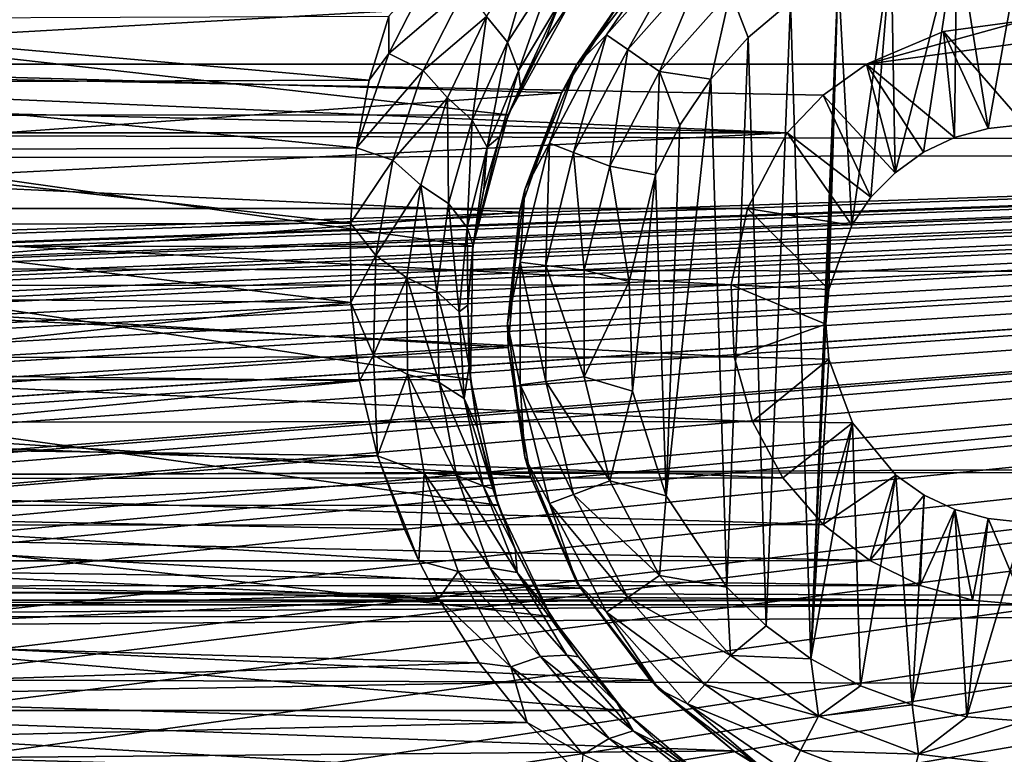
# Model space of a CAD drawing. Header units: metres. Extents: x -95 to 103, y -12 to 12.
# Tile 371 of 520: x -26.73 to -24.25, y 6.06 to 7.9. Entities that reach past the tile are written whole.
import ezdxf

# ---------------------------------------------------------------- set-up
doc = ezdxf.new("R2010")
doc.units = ezdxf.units.M
doc.layers.add('solid_P74500', color=7, linetype='CONTINUOUS')
doc.layers.add('solid_P74500_01', color=7, linetype='CONTINUOUS')

msp = doc.modelspace()

# ---------------------------------------------------------------- linework, layer by layer
at = {"layer": 'solid_P74500'}
for points in [[(-12.2, 5.05, 0.5), (-11.7, 9.776363, 0.5), (-88, 9.776363, 0.5)], [(-12.2, 5.05, 0.5), (-88, 9.776363, 0.5), (-88, 5.05, 0.5)], [(92.5, 7.752533, 9.805175), (92.5, 8.487373, 9.175829), (-94.018356, 8.209083, 9.426609)], [(92.5, 7.752533, 9.805175), (-94.018356, 8.209083, 9.426609), (-94.018356, 7.447287, 10.039319)], [(-24.370331, 8.125382, -11.8), (-24.525322, 7.519121, -11.8), (-24.535685, 8.081974, -11.8)], [(-24.370331, 8.125382, -11.8), (-24.453802, 7.570744, -11.8), (-24.525322, 7.519121, -11.8)], [(-24.370331, 8.125382, -11.8), (-24.376312, 7.607516, -11.8), (-24.453802, 7.570744, -11.8)], [(-24.370331, 8.125382, -11.8), (-24.291828, 7.630482, -11.8), (-24.376312, 7.607516, -11.8)], [(-24.200001, 8.14, -11.8), (-24.291828, 7.630482, -11.8), (-24.370331, 8.125382, -11.8)], [(-24.200001, 8.14, -11.8), (-24.200001, 7.64, -11.8), (-24.291828, 7.630482, -11.8)], [(-25.499355, 7.847605, -9.513963), (-25.552536, 7.911984, -9.562739), (-25.426729, 8.098949, -9.376516)], [(-25.383154, 8.028093, -9.327198), (-25.499355, 7.847605, -9.513963), (-25.426729, 8.098949, -9.376516)], [(-25.046976, 8.096038, -11.614588), (-25.25116, 7.865563, -11.614588), (-25.119238, 8.059238, -11.5)], [(-25.197634, 7.828617, -11.712049), (-25.25116, 7.865563, -11.614588), (-25.046976, 8.096038, -11.614588)], [(-25.003847, 8.047357, -11.712049), (-25.197634, 7.828617, -11.712049), (-25.046976, 8.096038, -11.614588)], [(-24.668499, 8.022584, -11.8), (-24.535685, 8.081974, -11.8), (-24.634665, 7.386765, -11.8)], [(-24.535685, 8.081974, -11.8), (-24.586445, 7.457164, -11.8), (-24.634665, 7.386765, -11.8)], [(-24.535685, 8.081974, -11.8), (-24.525322, 7.519121, -11.8), (-24.586445, 7.457164, -11.8)], [(-25.119238, 8.059238, -11.5), (-25.325832, 7.79, -11.5), (-25.209461, 7.959397, -5.887105)], [(-25.25116, 7.865563, -11.614588), (-25.325832, 7.79, -11.5), (-25.119238, 8.059238, -11.5)], [(-25.003847, 8.047357, -11.712049), (-25.117466, 7.773282, -11.777164), (-25.197634, 7.828617, -11.712049)], [(-25.003847, 8.047357, -11.712049), (-24.939253, 7.974443, -11.777164), (-25.117466, 7.773282, -11.777164)], [(-25.685518, 8.038312, -9.565678), (-25.798033, 7.81858, -9.751169), (-25.797937, 7.912471, -9.676921)], [(-25.605495, 7.985066, -9.567982), (-25.798033, 7.81858, -9.751169), (-25.685518, 8.038312, -9.565678)], [(-25.471601, 7.774943, -9.441819), (-25.499355, 7.847605, -9.513963), (-25.383154, 8.028093, -9.327198)], [(-25.365761, 7.953053, -9.254251), (-25.471601, 7.774943, -9.441819), (-25.383154, 8.028093, -9.327198)], [(-24.668499, 8.022584, -11.8), (-24.736984, 6.296785, -11.8), (-24.788027, 7.948541, -11.8)], [(-24.668499, 8.022584, -11.8), (-24.69928, 7.137952, -11.8), (-24.736984, 6.296785, -11.8)], [(-24.668499, 8.022584, -11.8), (-24.692488, 7.225389, -11.8), (-24.69928, 7.137952, -11.8)], [(-24.668499, 8.022584, -11.8), (-24.634665, 7.386765, -11.8), (-24.692488, 7.225389, -11.8)], [(-28.077757, 7.79618, -6.10177), (-28.228163, 8.003443, -5.827108), (-25.209461, 7.959397, -5.887105)], [(-25.605495, 7.985066, -9.567982), (-25.711811, 7.775812, -9.754739), (-25.798033, 7.81858, -9.751169)], [(-25.552536, 7.911984, -9.562739), (-25.711811, 7.775812, -9.754739), (-25.605495, 7.985066, -9.567982)], [(-24.98888, 7.75403, -11.8), (-25.117466, 7.773282, -11.777164), (-24.939253, 7.974443, -11.777164)], [(-24.894634, 7.859296, -11.8), (-24.98888, 7.75403, -11.8), (-24.939253, 7.974443, -11.777164)], [(-24.788027, 7.948541, -11.8), (-24.894634, 7.859296, -11.8), (-24.939253, 7.974443, -11.777164)], [(-28.077757, 7.79618, -6.10177), (-25.209461, 7.959397, -5.887105), (-25.363678, 7.719777, -6.197987)], [(-25.498018, 7.664145, -8.573849), (-25.338186, 7.955187, -8.304517), (-28.061371, 7.95457, -8.305107)], [(-25.498018, 7.664145, -8.573849), (-28.061371, 7.95457, -8.305107), (-27.901268, 7.66248, -8.575336)], [(-25.40472, 7.853196, -9.206404), (-25.338186, 7.955187, -8.304517), (-25.498018, 7.664145, -8.573849)], [(-25.365761, 7.953053, -9.254251), (-25.466867, 7.735857, -9.32723), (-25.471601, 7.774943, -9.441819)], [(-25.365761, 7.953053, -9.254251), (-25.40472, 7.853196, -9.206404), (-25.466867, 7.735857, -9.32723)], [(-25.40472, 7.853196, -9.206404), (-25.333858, 7.961197, -9.089928), (-25.338186, 7.955187, -8.304517)], [(-25.365761, 7.953053, -9.254251), (-25.333858, 7.961197, -9.089928), (-25.40472, 7.853196, -9.206404)], [(-25.325832, 7.79, -11.5), (-25.363678, 7.719777, -6.197987), (-25.209461, 7.959397, -5.887105)], [(-24.788027, 7.948541, -11.8), (-24.849243, 6.379436, -11.8), (-24.894634, 7.859296, -11.8)], [(-24.788027, 7.948541, -11.8), (-24.736984, 6.296785, -11.8), (-24.849243, 6.379436, -11.8)], [(-25.797937, 7.912471, -9.676921), (-25.846972, 7.75142, -9.806401), (-27.599241, 7.905591, -9.682542)], [(-25.846972, 7.75142, -9.806401), (-27.553913, 7.745763, -9.810869), (-27.599241, 7.905591, -9.682542)], [(-25.798033, 7.81858, -9.751169), (-25.846972, 7.75142, -9.806401), (-25.797937, 7.912471, -9.676921)], [(-25.552536, 7.911984, -9.562739), (-25.650341, 7.707485, -9.752763), (-25.711811, 7.775812, -9.754739)], [(-25.588385, 7.651467, -9.704024), (-25.650341, 7.707485, -9.752763), (-25.552536, 7.911984, -9.562739)], [(-25.499355, 7.847605, -9.513963), (-25.588385, 7.651467, -9.704024), (-25.552536, 7.911984, -9.562739)], [(-24.200001, 7.901906, -4.3), (-24.597059, 7.792304, -4.3), (-24.404331, 7.873975, -4.3)], [(-23.99567, 7.873975, -4.3), (-24.597059, 7.792304, -4.3), (-24.200001, 7.901906, -4.3)], [(-24.200001, 7.64, -11.8), (-24.200001, 7.901906, -4.3), (-24.404331, 7.873975, -4.3)], [(-23.99567, 7.873975, -4.3), (-23.802942, 7.792304, -4.3), (-24.597059, 7.792304, -4.3)], [(-24.376312, 7.607516, -11.8), (-24.404331, 7.873975, -4.3), (-24.597059, 7.792304, -4.3)], [(-24.291828, 7.630482, -11.8), (-24.200001, 7.64, -11.8), (-24.404331, 7.873975, -4.3)], [(-24.376312, 7.607516, -11.8), (-24.291828, 7.630482, -11.8), (-24.404331, 7.873975, -4.3)], [(-25.55039, 7.583538, -9.631939), (-25.588385, 7.651467, -9.704024), (-25.499355, 7.847605, -9.513963)], [(-25.471601, 7.774943, -9.441819), (-25.55039, 7.583538, -9.631939), (-25.499355, 7.847605, -9.513963)], [(-25.466867, 7.735857, -9.32723), (-25.40472, 7.853196, -9.206404), (-25.498018, 7.664145, -8.573849)], [(-25.25116, 7.865563, -11.614588), (-25.394253, 7.59292, -11.614588), (-25.325832, 7.79, -11.5)], [(-25.333441, 7.569858, -11.712049), (-25.394253, 7.59292, -11.614588), (-25.25116, 7.865563, -11.614588)], [(-25.197634, 7.828617, -11.712049), (-25.333441, 7.569858, -11.712049), (-25.25116, 7.865563, -11.614588)], [(-24.894634, 7.859296, -11.8), (-24.948107, 6.47681, -11.8), (-24.98888, 7.75403, -11.8)], [(-24.894634, 7.859296, -11.8), (-24.849243, 6.379436, -11.8), (-24.948107, 6.47681, -11.8)], [(-25.197634, 7.828617, -11.712049), (-25.242361, 7.535316, -11.777164), (-25.333441, 7.569858, -11.712049)], [(-25.197634, 7.828617, -11.712049), (-25.117466, 7.773282, -11.777164), (-25.242361, 7.535316, -11.777164)], [(-27.961212, 7.534212, -6.422531), (-28.077757, 7.79618, -6.10177), (-25.363678, 7.719777, -6.197987)], [(-25.798033, 7.81858, -9.751169), (-25.878759, 7.581891, -9.938055), (-25.846972, 7.75142, -9.806401)], [(-25.711811, 7.775812, -9.754739), (-25.878759, 7.581891, -9.938055), (-25.798033, 7.81858, -9.751169)], [(-85.675003, 7.792304, -1.8), (-14.325, 7.792304, -4.2), (-14.325, 7.792304, -1.8)], [(-18.802942, 7.792304, -4.2), (-14.325, 7.792304, -4.2), (-85.675003, 7.792304, -1.8)], [(-84.20311, 5.444916, -1.8), (-85.675003, 7.792304, -1.8), (-14.325, 7.792304, -1.8)], [(-19.597059, 7.792304, -4.2), (-18.802942, 7.792304, -4.2), (-85.675003, 7.792304, -1.8)], [(-23.802942, 7.792304, -4.2), (-19.597059, 7.792304, -4.2), (-85.675003, 7.792304, -1.8)], [(-24.597059, 7.792304, -4.2), (-23.802942, 7.792304, -4.2), (-85.675003, 7.792304, -1.8)], [(-28.802942, 7.792304, -4.2), (-24.597059, 7.792304, -4.2), (-85.675003, 7.792304, -1.8)], [(-83.957001, 5.406663, -1.8), (-84.20311, 5.444916, -1.8), (-14.325, 7.792304, -1.8)], [(-83.736336, 5.295372, -1.8), (-83.957001, 5.406663, -1.8), (-14.325, 7.792304, -1.8)], [(-83.736336, 5.295372, -1.8), (-14.325, 7.792304, -1.8), (-79.20311, 5.444916, -1.8)], [(-78.957001, 5.406663, -1.8), (-79.20311, 5.444916, -1.8), (-14.325, 7.792304, -1.8)], [(-78.736336, 5.295372, -1.8), (-78.957001, 5.406663, -1.8), (-14.325, 7.792304, -1.8)], [(-78.736336, 5.295372, -1.8), (-14.325, 7.792304, -1.8), (-74.20311, 5.444916, -1.8)], [(-73.957001, 5.406663, -1.8), (-74.20311, 5.444916, -1.8), (-14.325, 7.792304, -1.8)], [(-73.736336, 5.295372, -1.8), (-73.957001, 5.406663, -1.8), (-14.325, 7.792304, -1.8)], [(-73.736336, 5.295372, -1.8), (-14.325, 7.792304, -1.8), (-69.20311, 5.444916, -1.8)], [(-68.957001, 5.406663, -1.8), (-69.20311, 5.444916, -1.8), (-14.325, 7.792304, -1.8)], [(-68.736336, 5.295372, -1.8), (-68.957001, 5.406663, -1.8), (-14.325, 7.792304, -1.8)], [(-68.736336, 5.295372, -1.8), (-14.325, 7.792304, -1.8), (-64.20311, 5.444916, -1.8)], [(-63.957005, 5.406663, -1.8), (-64.20311, 5.444916, -1.8), (-14.325, 7.792304, -1.8)], [(-63.736332, 5.295372, -1.8), (-63.957005, 5.406663, -1.8), (-14.325, 7.792304, -1.8)], [(-63.736332, 5.295372, -1.8), (-14.325, 7.792304, -1.8), (-59.20311, 5.444916, -1.8)], [(-58.957005, 5.406663, -1.8), (-59.20311, 5.444916, -1.8), (-14.325, 7.792304, -1.8)], [(-58.736332, 5.295372, -1.8), (-58.957005, 5.406663, -1.8), (-14.325, 7.792304, -1.8)], [(-58.736332, 5.295372, -1.8), (-14.325, 7.792304, -1.8), (-54.20311, 5.444916, -1.8)], [(-53.957005, 5.406663, -1.8), (-54.20311, 5.444916, -1.8), (-14.325, 7.792304, -1.8)], [(-53.736332, 5.295372, -1.8), (-53.957005, 5.406663, -1.8), (-14.325, 7.792304, -1.8)], [(-53.736332, 5.295372, -1.8), (-14.325, 7.792304, -1.8), (-49.20311, 5.444916, -1.8)], [(-48.957005, 5.406663, -1.8), (-49.20311, 5.444916, -1.8), (-14.325, 7.792304, -1.8)], [(-48.736332, 5.295372, -1.8), (-48.957005, 5.406663, -1.8), (-14.325, 7.792304, -1.8)], [(-48.560226, 5.121016, -1.8), (-48.736332, 5.295372, -1.8), (-14.325, 7.792304, -1.8)], [(-48.560226, 5.121016, -1.8), (-14.325, 7.792304, -1.8), (-44.20311, 5.444916, -1.8)], [(-43.957005, 5.406663, -1.8), (-44.20311, 5.444916, -1.8), (-14.325, 7.792304, -1.8)], [(-43.736332, 5.295372, -1.8), (-43.957005, 5.406663, -1.8), (-14.325, 7.792304, -1.8)], [(-43.560226, 5.121016, -1.8), (-43.736332, 5.295372, -1.8), (-14.325, 7.792304, -1.8)], [(-43.560226, 5.121016, -1.8), (-14.325, 7.792304, -1.8), (-39.20311, 5.444916, -1.8)], [(-38.957005, 5.406663, -1.8), (-39.20311, 5.444916, -1.8), (-14.325, 7.792304, -1.8)], [(-38.736332, 5.295372, -1.8), (-38.957005, 5.406663, -1.8), (-14.325, 7.792304, -1.8)], [(-38.560226, 5.121016, -1.8), (-38.736332, 5.295372, -1.8), (-14.325, 7.792304, -1.8)], [(-38.560226, 5.121016, -1.8), (-14.325, 7.792304, -1.8), (-34.20311, 5.444916, -1.8)], [(-33.957005, 5.406663, -1.8), (-34.20311, 5.444916, -1.8), (-14.325, 7.792304, -1.8)], [(-33.736332, 5.295372, -1.8), (-33.957005, 5.406663, -1.8), (-14.325, 7.792304, -1.8)], [(-33.560226, 5.121016, -1.8), (-33.736332, 5.295372, -1.8), (-14.325, 7.792304, -1.8)], [(-33.445496, 4.899806, -1.8), (-33.560226, 5.121016, -1.8), (-14.325, 7.792304, -1.8)], [(-33.445496, 4.899806, -1.8), (-14.325, 7.792304, -1.8), (-29.203108, 5.444916, -1.8)], [(-28.957003, 5.406663, -1.8), (-29.203108, 5.444916, -1.8), (-14.325, 7.792304, -1.8)], [(-28.736332, 5.295372, -1.8), (-28.957003, 5.406663, -1.8), (-14.325, 7.792304, -1.8)], [(-28.693855, 7.714148, -4.2), (-24.796942, 7.619055, -4.2), (-28.802942, 7.792304, -4.2)], [(-24.706144, 7.714148, -4.2), (-28.802942, 7.792304, -4.2), (-24.796942, 7.619055, -4.2)], [(-24.706144, 7.714148, -4.2), (-24.597059, 7.792304, -4.2), (-28.802942, 7.792304, -4.2)], [(-28.560225, 5.121016, -1.8), (-28.736332, 5.295372, -1.8), (-14.325, 7.792304, -1.8)], [(-28.445498, 4.899806, -1.8), (-28.560225, 5.121016, -1.8), (-14.325, 7.792304, -1.8)], [(-28.405056, 4.65, -1.8), (-28.445498, 4.899806, -1.8), (-14.325, 7.792304, -1.8)], [(-28.405056, 4.65, -1.8), (-14.325, 7.792304, -1.8), (-24.449167, 5.404594, -1.8)], [(-25.711811, 7.775812, -9.754739), (-25.787632, 7.550226, -9.942742), (-25.878759, 7.581891, -9.938055)], [(-25.650341, 7.707485, -9.752763), (-25.787632, 7.550226, -9.942742), (-25.711811, 7.775812, -9.754739)], [(-25.471601, 7.774943, -9.441819), (-25.518711, 7.610109, -9.45398), (-25.55039, 7.583538, -9.631939)], [(-25.471601, 7.774943, -9.441819), (-25.466867, 7.735857, -9.32723), (-25.518711, 7.610109, -9.45398)], [(-25.325832, 7.79, -11.5), (-25.455704, 7.476465, -11.5), (-25.363678, 7.719777, -6.197987)], [(-25.394253, 7.59292, -11.614588), (-25.455704, 7.476465, -11.5), (-25.325832, 7.79, -11.5)], [(-25.127321, 7.51358, -11.8), (-25.242361, 7.535316, -11.777164), (-25.117466, 7.773282, -11.777164)], [(-25.066879, 7.638491, -11.8), (-25.127321, 7.51358, -11.8), (-25.117466, 7.773282, -11.777164)], [(-24.98888, 7.75403, -11.8), (-25.066879, 7.638491, -11.8), (-25.117466, 7.773282, -11.777164)], [(-24.525322, 7.519121, -11.8), (-24.597059, 7.792304, -4.2), (-24.706144, 7.714148, -4.2)], [(-24.597059, 7.792304, -4.2), (-23.802942, 7.792304, -4.3), (-23.802942, 7.792304, -4.2)], [(-24.597059, 7.792304, -4.2), (-24.597059, 7.792304, -4.3), (-23.802942, 7.792304, -4.3)], [(-24.453802, 7.570744, -11.8), (-24.597059, 7.792304, -4.3), (-24.597059, 7.792304, -4.2)], [(-24.453802, 7.570744, -11.8), (-24.376312, 7.607516, -11.8), (-24.597059, 7.792304, -4.3)], [(-24.525322, 7.519121, -11.8), (-24.453802, 7.570744, -11.8), (-24.597059, 7.792304, -4.2)], [(-24.203108, 5.444916, -1.8), (-24.449167, 5.404594, -1.8), (-14.325, 7.792304, -1.8)], [(92.5, 6.975814, 10.372194), (92.5, 7.752533, 9.805175), (-94.018356, 7.447287, 10.039319)], [(-25.846972, 7.75142, -9.806401), (-25.878759, 7.581891, -9.938055), (-27.553913, 7.745763, -9.810869)], [(-25.878759, 7.581891, -9.938055), (-27.520657, 7.575688, -9.942784), (-27.553913, 7.745763, -9.810869)], [(-24.98888, 7.75403, -11.8), (-24.948107, 6.47681, -11.8), (-25.101099, 6.706655, -11.8)], [(-24.98888, 7.75403, -11.8), (-25.101099, 6.706655, -11.8), (-25.066879, 7.638491, -11.8)], [(-25.518711, 7.610109, -9.45398), (-25.466867, 7.735857, -9.32723), (-25.498018, 7.664145, -8.573849)], [(-28.693855, 7.714148, -4.2), (-28.603058, 7.619055, -4.2), (-24.796942, 7.619055, -4.2)], [(-27.961212, 7.534212, -6.422531), (-25.363678, 7.719777, -6.197987), (-25.469355, 7.419488, -6.554479)], [(-25.650341, 7.707485, -9.752763), (-25.717836, 7.487616, -9.943472), (-25.787632, 7.550226, -9.942742)], [(-25.64831, 7.441767, -9.894325), (-25.717836, 7.487616, -9.943472), (-25.650341, 7.707485, -9.752763)], [(-25.588385, 7.651467, -9.704024), (-25.64831, 7.441767, -9.894325), (-25.650341, 7.707485, -9.752763)], [(-25.455704, 7.476465, -11.5), (-25.469355, 7.419488, -6.554479), (-25.363678, 7.719777, -6.197987)], [(-24.586445, 7.457164, -11.8), (-24.706144, 7.714148, -4.2), (-24.796942, 7.619055, -4.2)], [(-24.586445, 7.457164, -11.8), (-24.525322, 7.519121, -11.8), (-24.706144, 7.714148, -4.2)], [(-25.586351, 7.334234, -8.857709), (-25.498018, 7.664145, -8.573849), (-27.901268, 7.66248, -8.575336)], [(-25.586351, 7.334234, -8.857709), (-27.901268, 7.66248, -8.575336), (-27.813553, 7.333337, -8.858451)], [(-25.600718, 7.380895, -9.821639), (-25.64831, 7.441767, -9.894325), (-25.588385, 7.651467, -9.704024)], [(-25.55039, 7.583538, -9.631939), (-25.600718, 7.380895, -9.821639), (-25.588385, 7.651467, -9.704024)], [(-25.518711, 7.610109, -9.45398), (-25.498018, 7.664145, -8.573849), (-25.586351, 7.334234, -8.857709)], [(-25.066879, 7.638491, -11.8), (-25.101099, 6.706655, -11.8), (-25.127321, 7.51358, -11.8)], [(-24.796942, 7.619055, -4.2), (-28.603058, 7.619055, -4.2), (-28.503393, 7.428674, -4.528224)], [(-24.896559, 7.428859, -4.52792), (-24.796942, 7.619055, -4.2), (-28.503393, 7.428674, -4.528224)], [(-25.558952, 7.476523, -9.585154), (-25.518711, 7.610109, -9.45398), (-25.586351, 7.334234, -8.857709)], [(-25.55039, 7.583538, -9.631939), (-25.518711, 7.610109, -9.45398), (-25.558952, 7.476523, -9.585154)], [(-24.634665, 7.386765, -11.8), (-24.796942, 7.619055, -4.2), (-24.896559, 7.428859, -4.52792)], [(-24.634665, 7.386765, -11.8), (-24.586445, 7.457164, -11.8), (-24.796942, 7.619055, -4.2)], [(-25.878759, 7.581891, -9.938055), (-25.894384, 7.392529, -10.079708), (-27.520657, 7.575688, -9.942784)], [(-25.894384, 7.392529, -10.079708), (-27.501715, 7.387943, -10.08307), (-27.520657, 7.575688, -9.942784)], [(-25.787632, 7.550226, -9.942742), (-25.894384, 7.392529, -10.079708), (-25.878759, 7.581891, -9.938055)], [(-25.55039, 7.583538, -9.631939), (-25.586323, 7.335214, -9.716925), (-25.600718, 7.380895, -9.821639)], [(-25.55039, 7.583538, -9.631939), (-25.558952, 7.476523, -9.585154), (-25.586323, 7.335214, -9.716925)], [(-25.394253, 7.59292, -11.614588), (-25.467941, 7.293956, -11.614588), (-25.455704, 7.476465, -11.5)], [(-25.403378, 7.286117, -11.712049), (-25.467941, 7.293956, -11.614588), (-25.394253, 7.59292, -11.614588)], [(-25.333441, 7.569858, -11.712049), (-25.403378, 7.286117, -11.712049), (-25.394253, 7.59292, -11.614588)], [(-25.787632, 7.550226, -9.942742), (-25.830343, 7.310512, -10.129179), (-25.894384, 7.392529, -10.079708)], [(-25.717836, 7.487616, -9.943472), (-25.830343, 7.310512, -10.129179), (-25.787632, 7.550226, -9.942742)], [(-25.333441, 7.569858, -11.712049), (-25.306677, 7.274375, -11.777164), (-25.403378, 7.286117, -11.712049)], [(-25.333441, 7.569858, -11.712049), (-25.242361, 7.535316, -11.777164), (-25.306677, 7.274375, -11.777164)], [(-27.902903, 7.226828, -6.766441), (-27.961212, 7.534212, -6.422531), (-25.469355, 7.419488, -6.554479)], [(-25.194281, 7.245715, -11.8), (-25.306677, 7.274375, -11.777164), (-25.242361, 7.535316, -11.777164)], [(-25.127321, 7.51358, -11.8), (-25.194281, 7.245715, -11.8), (-25.242361, 7.535316, -11.777164)], [(-25.127321, 7.51358, -11.8), (-25.185358, 6.969674, -11.8), (-25.194281, 7.245715, -11.8)], [(-25.127321, 7.51358, -11.8), (-25.101099, 6.706655, -11.8), (-25.185358, 6.969674, -11.8)], [(-25.717836, 7.487616, -9.943472), (-25.752459, 7.254652, -10.131943), (-25.830343, 7.310512, -10.129179)], [(-25.676939, 7.220685, -10.081996), (-25.752459, 7.254652, -10.131943), (-25.717836, 7.487616, -9.943472)], [(-25.64831, 7.441767, -9.894325), (-25.676939, 7.220685, -10.081996), (-25.717836, 7.487616, -9.943472)], [(-25.586323, 7.335214, -9.716925), (-25.558952, 7.476523, -9.585154), (-25.586351, 7.334234, -8.857709)], [(-25.455704, 7.476465, -11.5), (-25.5, 7.14, -11.5), (-25.469355, 7.419488, -6.554479)], [(-25.467941, 7.293956, -11.614588), (-25.5, 7.14, -11.5), (-25.455704, 7.476465, -11.5)], [(92.5, 6.975814, 10.372194), (-94.018356, 7.447287, 10.039319), (-94.018356, 6.639937, 10.59062)], [(-24.937243, 7.236759, -4.829008), (-24.896559, 7.428859, -4.52792), (-28.503393, 7.428674, -4.528224)], [(-24.937243, 7.236759, -4.829008), (-28.503393, 7.428674, -4.528224), (-28.462597, 7.234941, -4.831732)], [(-25.620901, 7.169143, -10.008129), (-25.676939, 7.220685, -10.081996), (-25.64831, 7.441767, -9.894325)], [(-25.600718, 7.380895, -9.821639), (-25.620901, 7.169143, -10.008129), (-25.64831, 7.441767, -9.894325)], [(-24.692488, 7.225389, -11.8), (-24.896559, 7.428859, -4.52792), (-24.937243, 7.236759, -4.829008)], [(-24.692488, 7.225389, -11.8), (-24.634665, 7.386765, -11.8), (-24.896559, 7.428859, -4.52792)], [(-27.902903, 7.226828, -6.766441), (-25.469355, 7.419488, -6.554479), (-25.498339, 7.079858, -6.919943)], [(-25.5, 7.14, -11.5), (-25.498339, 7.079858, -6.919943), (-25.469355, 7.419488, -6.554479)], [(-25.893278, 7.193082, -10.222992), (-27.504425, 7.205236, -10.21443), (-27.501715, 7.387943, -10.08307)], [(-25.894384, 7.392529, -10.079708), (-25.893278, 7.193082, -10.222992), (-27.501715, 7.387943, -10.08307)], [(-25.830343, 7.310512, -10.129179), (-25.893278, 7.193082, -10.222992), (-25.894384, 7.392529, -10.079708)], [(-25.600718, 7.380895, -9.821639), (-25.599234, 7.186306, -9.850586), (-25.620901, 7.169143, -10.008129)], [(-25.600718, 7.380895, -9.821639), (-25.586323, 7.335214, -9.716925), (-25.599234, 7.186306, -9.850586)], [(-25.592741, 6.998838, -9.125035), (-25.586351, 7.334234, -8.857709), (-27.813553, 7.333337, -8.858451)], [(-25.592741, 6.998838, -9.125035), (-27.813553, 7.333337, -8.858451), (-27.807383, 6.99762, -9.125969)], [(-25.599234, 7.186306, -9.850586), (-25.586323, 7.335214, -9.716925), (-25.586351, 7.334234, -8.857709)], [(-25.599234, 7.186306, -9.850586), (-25.586351, 7.334234, -8.857709), (-25.592741, 6.998838, -9.125035)], [(-25.830343, 7.310512, -10.129179), (-25.836559, 7.059978, -10.31118), (-25.893278, 7.193082, -10.222992)], [(-25.752459, 7.254652, -10.131943), (-25.836559, 7.059978, -10.31118), (-25.830343, 7.310512, -10.129179)], [(-25.467941, 7.293956, -11.614588), (-25.467941, 6.986044, -11.614588), (-25.5, 7.14, -11.5)], [(-25.403378, 6.993884, -11.712049), (-25.467941, 6.986044, -11.614588), (-25.467941, 7.293956, -11.614588)], [(-25.403378, 7.286117, -11.712049), (-25.403378, 6.993884, -11.712049), (-25.467941, 7.293956, -11.614588)], [(-25.403378, 7.286117, -11.712049), (-25.306677, 7.274375, -11.777164), (-25.306677, 7.005625, -11.777164)], [(-25.403378, 7.286117, -11.712049), (-25.306677, 7.005625, -11.777164), (-25.403378, 6.993884, -11.712049)], [(-25.752459, 7.254652, -10.131943), (-25.750788, 7.012084, -10.315185), (-25.836559, 7.059978, -10.31118)], [(-25.671291, 6.991528, -10.264101), (-25.750788, 7.012084, -10.315185), (-25.752459, 7.254652, -10.131943)], [(-25.676939, 7.220685, -10.081996), (-25.671291, 6.991528, -10.264101), (-25.752459, 7.254652, -10.131943)], [(-25.194281, 7.245715, -11.8), (-25.306677, 7.005625, -11.777164), (-25.306677, 7.274375, -11.777164)], [(-24.929634, 7.055848, -5.089697), (-28.462597, 7.234941, -4.831732), (-28.470739, 7.053593, -5.092822)], [(-24.929634, 7.055848, -5.089697), (-24.937243, 7.236759, -4.829008), (-28.462597, 7.234941, -4.831732)], [(-27.920132, 6.912104, -7.087512), (-27.902903, 7.226828, -6.766441), (-25.498339, 7.079858, -6.919943)], [(-25.194281, 7.245715, -11.8), (-25.185358, 6.969674, -11.8), (-25.306677, 7.005625, -11.777164)], [(-24.69928, 7.137952, -11.8), (-24.937243, 7.236759, -4.829008), (-24.929634, 7.055848, -5.089697)], [(-24.69928, 7.137952, -11.8), (-24.692488, 7.225389, -11.8), (-24.937243, 7.236759, -4.829008)], [(-25.893278, 7.193082, -10.222992), (-27.527477, 7.01674, -10.344823), (-27.504425, 7.205236, -10.21443)], [(-25.608536, 6.951431, -10.188554), (-25.671291, 6.991528, -10.264101), (-25.676939, 7.220685, -10.081996)], [(-25.620901, 7.169143, -10.008129), (-25.608536, 6.951431, -10.188554), (-25.676939, 7.220685, -10.081996)], [(-25.893278, 7.193082, -10.222992), (-25.871647, 6.995722, -10.359048), (-27.527477, 7.01674, -10.344823)], [(-25.836559, 7.059978, -10.31118), (-25.871647, 6.995722, -10.359048), (-25.893278, 7.193082, -10.222992)], [(-25.620901, 7.169143, -10.008129), (-25.599234, 7.186306, -9.850586), (-25.595856, 7.032367, -9.985543)], [(-25.595856, 7.032367, -9.985543), (-25.599234, 7.186306, -9.850586), (-25.592741, 6.998838, -9.125035)], [(-25.620901, 7.169143, -10.008129), (-25.595856, 7.032367, -9.985543), (-25.608536, 6.951431, -10.188554)], [(-25.5, 7.14, -11.5), (-25.455704, 6.803535, -11.5), (-25.498339, 7.079858, -6.919943)], [(-25.467941, 6.986044, -11.614588), (-25.455704, 6.803535, -11.5), (-25.5, 7.14, -11.5)], [(-24.691769, 7.050595, -11.8), (-24.69928, 7.137952, -11.8), (-24.929634, 7.055848, -5.089697)], [(-24.736984, 6.296785, -11.8), (-24.69928, 7.137952, -11.8), (-24.691769, 7.050595, -11.8)], [(-27.920132, 6.912104, -7.087512), (-25.498339, 7.079858, -6.919943), (-25.441576, 6.754933, -7.237463)], [(-25.455704, 6.803535, -11.5), (-25.441576, 6.754933, -7.237463), (-25.498339, 7.079858, -6.919943)], [(-24.883789, 6.893729, -5.307212), (-28.470739, 7.053593, -5.092822), (-28.51729, 6.891102, -5.310623)], [(-24.883789, 6.893729, -5.307212), (-24.929634, 7.055848, -5.089697), (-28.470739, 7.053593, -5.092822)], [(-25.836559, 7.059978, -10.31118), (-25.82617, 6.807505, -10.483696), (-25.871647, 6.995722, -10.359048)], [(-25.750788, 7.012084, -10.315185), (-25.82617, 6.807505, -10.483696), (-25.836559, 7.059978, -10.31118)], [(-24.691769, 7.050595, -11.8), (-24.929634, 7.055848, -5.089697), (-24.883789, 6.893729, -5.307212)], [(-25.608536, 6.951431, -10.188554), (-25.595856, 7.032367, -9.985543), (-25.575178, 6.877535, -10.115139)], [(-25.575178, 6.877535, -10.115139), (-25.595856, 7.032367, -9.985543), (-25.592741, 6.998838, -9.125035)], [(-24.632658, 6.88986, -11.8), (-24.691769, 7.050595, -11.8), (-24.883789, 6.893729, -5.307212)], [(-24.736984, 6.296785, -11.8), (-24.691769, 7.050595, -11.8), (-24.632658, 6.88986, -11.8)], [(-25.871647, 6.995722, -10.359048), (-27.568153, 6.830747, -10.468567), (-27.527477, 7.01674, -10.344823)], [(-25.750788, 7.012084, -10.315185), (-25.708988, 6.764045, -10.49017), (-25.82617, 6.807505, -10.483696)], [(-25.627998, 6.758184, -10.437667), (-25.708988, 6.764045, -10.49017), (-25.750788, 7.012084, -10.315185)], [(-25.671291, 6.991528, -10.264101), (-25.627998, 6.758184, -10.437667), (-25.750788, 7.012084, -10.315185)], [(-25.403378, 6.993884, -11.712049), (-25.306677, 7.005625, -11.777164), (-25.242361, 6.744685, -11.777164)], [(-25.185358, 6.969674, -11.8), (-25.242361, 6.744685, -11.777164), (-25.306677, 7.005625, -11.777164)], [(-25.523228, 6.683096, -9.358751), (-27.807383, 6.99762, -9.125969), (-27.877127, 6.682053, -9.359496)], [(-25.523228, 6.683096, -9.358751), (-25.592741, 6.998838, -9.125035), (-27.807383, 6.99762, -9.125969)], [(-25.871647, 6.995722, -10.359048), (-25.82617, 6.807505, -10.483696), (-27.568153, 6.830747, -10.468567)], [(-25.560865, 6.731433, -10.36002), (-25.627998, 6.758184, -10.437667), (-25.671291, 6.991528, -10.264101)], [(-25.608536, 6.951431, -10.188554), (-25.560865, 6.731433, -10.36002), (-25.671291, 6.991528, -10.264101)], [(-25.575178, 6.877535, -10.115139), (-25.592741, 6.998838, -9.125035), (-25.523228, 6.683096, -9.358751)], [(-25.403378, 6.993884, -11.712049), (-25.333441, 6.710143, -11.712049), (-25.467941, 6.986044, -11.614588)], [(-25.467941, 6.986044, -11.614588), (-25.394253, 6.687079, -11.614588), (-25.455704, 6.803535, -11.5)], [(-25.333441, 6.710143, -11.712049), (-25.394253, 6.687079, -11.614588), (-25.467941, 6.986044, -11.614588)], [(-25.403378, 6.993884, -11.712049), (-25.242361, 6.744685, -11.777164), (-25.333441, 6.710143, -11.712049)], [(92.5, 6.152128, 10.880493), (92.5, 6.975814, 10.372194), (-94.018356, 6.639937, 10.59062)], [(-25.185358, 6.969674, -11.8), (-25.101099, 6.706655, -11.8), (-25.242361, 6.744685, -11.777164)], [(-25.608536, 6.951431, -10.188554), (-25.575178, 6.877535, -10.115139), (-25.536762, 6.723989, -10.236818)], [(-25.608536, 6.951431, -10.188554), (-25.536762, 6.723989, -10.236818), (-25.560865, 6.731433, -10.36002)], [(-28.004633, 6.629024, -7.352973), (-27.920132, 6.912104, -7.087512), (-25.441576, 6.754933, -7.237463)], [(-24.807301, 6.752329, -5.485987), (-28.51729, 6.891102, -5.310623), (-28.594622, 6.74956, -5.489393)], [(-24.807301, 6.752329, -5.485987), (-24.883789, 6.893729, -5.307212), (-28.51729, 6.891102, -5.310623)], [(-24.632658, 6.88986, -11.8), (-24.883789, 6.893729, -5.307212), (-24.807301, 6.752329, -5.485987)], [(-24.632658, 6.88986, -11.8), (-24.807301, 6.752329, -5.485987), (-24.706539, 6.634699, -5.627678)], [(-24.736984, 6.296785, -11.8), (-24.632658, 6.88986, -11.8), (-24.612871, 6.229263, -11.8)], [(-24.523325, 6.759008, -11.8), (-24.632658, 6.88986, -11.8), (-24.706539, 6.634699, -5.627678)], [(-24.612871, 6.229263, -11.8), (-24.632658, 6.88986, -11.8), (-24.523325, 6.759008, -11.8)], [(-25.536762, 6.723989, -10.236818), (-25.575178, 6.877535, -10.115139), (-25.523228, 6.683096, -9.358751)], [(-25.82617, 6.807505, -10.483696), (-27.62426, 6.65851, -10.578953), (-27.568153, 6.830747, -10.468567)], [(-25.82617, 6.807505, -10.483696), (-25.758585, 6.622798, -10.601346), (-27.62426, 6.65851, -10.578953)], [(-25.82617, 6.807505, -10.483696), (-25.722319, 6.543038, -10.650759), (-25.758585, 6.622798, -10.601346)], [(-25.708988, 6.764045, -10.49017), (-25.722319, 6.543038, -10.650759), (-25.82617, 6.807505, -10.483696)], [(-25.455704, 6.803535, -11.5), (-25.325832, 6.49, -11.5), (-25.441576, 6.754933, -7.237463)], [(-25.394253, 6.687079, -11.614588), (-25.325832, 6.49, -11.5), (-25.455704, 6.803535, -11.5)], [(-25.708988, 6.764045, -10.49017), (-25.623507, 6.516302, -10.653584), (-25.722319, 6.543038, -10.650759)], [(-25.543972, 6.526021, -10.59945), (-25.623507, 6.516302, -10.653584), (-25.708988, 6.764045, -10.49017)], [(-25.627998, 6.758184, -10.437667), (-25.543972, 6.526021, -10.59945), (-25.708988, 6.764045, -10.49017)], [(-25.47541, 6.514107, -10.519395), (-25.543972, 6.526021, -10.59945), (-25.627998, 6.758184, -10.437667)], [(-25.560865, 6.731433, -10.36002), (-25.47541, 6.514107, -10.519395), (-25.627998, 6.758184, -10.437667)], [(-24.523325, 6.759008, -11.8), (-24.706539, 6.634699, -5.627678), (-24.588951, 6.543865, -5.733047)], [(-24.612871, 6.229263, -11.8), (-24.523325, 6.759008, -11.8), (-24.482491, 6.180984, -11.8)], [(-24.452335, 6.70834, -11.8), (-24.523325, 6.759008, -11.8), (-24.588951, 6.543865, -5.733047)], [(-24.482491, 6.180984, -11.8), (-24.523325, 6.759008, -11.8), (-24.452335, 6.70834, -11.8)], [(-24.706539, 6.634699, -5.627678), (-28.594622, 6.74956, -5.489393), (-28.696159, 6.632159, -5.630672)], [(-24.706539, 6.634699, -5.627678), (-24.807301, 6.752329, -5.485987), (-28.594622, 6.74956, -5.489393)], [(-28.004633, 6.629024, -7.352973), (-25.441576, 6.754933, -7.237463), (-25.316523, 6.474358, -7.489505)], [(-25.560865, 6.731433, -10.36002), (-25.536762, 6.723989, -10.236818), (-25.480059, 6.573035, -10.353318)], [(-25.560865, 6.731433, -10.36002), (-25.480059, 6.573035, -10.353318), (-25.47541, 6.514107, -10.519395)], [(-25.325832, 6.49, -11.5), (-25.316523, 6.474358, -7.489505), (-25.441576, 6.754933, -7.237463)], [(-25.333441, 6.710143, -11.712049), (-25.242361, 6.744685, -11.777164), (-25.117466, 6.506719, -11.777164)], [(-25.101099, 6.706655, -11.8), (-25.117466, 6.506719, -11.777164), (-25.242361, 6.744685, -11.777164)], [(-25.480059, 6.573035, -10.353318), (-25.536762, 6.723989, -10.236818), (-25.523228, 6.683096, -9.358751)], [(-25.333441, 6.710143, -11.712049), (-25.197634, 6.451383, -11.712049), (-25.394253, 6.687079, -11.614588)], [(-25.333441, 6.710143, -11.712049), (-25.117466, 6.506719, -11.777164), (-25.197634, 6.451383, -11.712049)], [(-25.101099, 6.706655, -11.8), (-24.948107, 6.47681, -11.8), (-25.117466, 6.506719, -11.777164)], [(-24.452335, 6.70834, -11.8), (-24.588951, 6.543865, -5.733047), (-24.462196, 6.480899, -5.804132)], [(-24.482491, 6.180984, -11.8), (-24.452335, 6.70834, -11.8), (-24.375315, 6.672145, -11.8)], [(-24.375315, 6.672145, -11.8), (-24.452335, 6.70834, -11.8), (-24.462196, 6.480899, -5.804132)], [(-25.390415, 6.403175, -9.552453), (-27.877127, 6.682053, -9.359496), (-28.010275, 6.402062, -9.553198)], [(-25.390415, 6.403175, -9.552453), (-25.523228, 6.683096, -9.358751), (-27.877127, 6.682053, -9.359496)], [(-25.480059, 6.573035, -10.353318), (-25.523228, 6.683096, -9.358751), (-25.390415, 6.403175, -9.552453)], [(-25.394253, 6.687079, -11.614588), (-25.25116, 6.414437, -11.614588), (-25.325832, 6.49, -11.5)], [(-25.197634, 6.451383, -11.712049), (-25.25116, 6.414437, -11.614588), (-25.394253, 6.687079, -11.614588)], [(-25.722319, 6.543038, -10.650759), (-27.674746, 6.542895, -10.650846), (-27.62426, 6.65851, -10.578953)], [(-25.758585, 6.622798, -10.601346), (-25.722319, 6.543038, -10.650759), (-27.62426, 6.65851, -10.578953)], [(-24.482491, 6.180984, -11.8), (-24.375315, 6.672145, -11.8), (-24.345045, 6.15136, -11.8)], [(-24.375315, 6.672145, -11.8), (-24.462196, 6.480899, -5.804132), (-24.33143, 6.444363, -5.844672)], [(-24.291311, 6.649474, -11.8), (-24.375315, 6.672145, -11.8), (-24.33143, 6.444363, -5.844672)], [(-24.345045, 6.15136, -11.8), (-24.375315, 6.672145, -11.8), (-24.291311, 6.649474, -11.8)], [(92.5, 6.152128, 10.880493), (-94.018356, 6.639937, 10.59062), (-94.018356, 5.791973, 11.077141)], [(-24.588951, 6.543865, -5.733047), (-28.696159, 6.632159, -5.630672), (-28.814138, 6.541955, -5.735227)], [(-24.588951, 6.543865, -5.733047), (-24.706539, 6.634699, -5.627678), (-28.696159, 6.632159, -5.630672)], [(-24.345045, 6.15136, -11.8), (-24.291311, 6.649474, -11.8), (-24.200001, 6.64, -11.8)], [(-24.345045, 6.15136, -11.8), (-24.200001, 6.64, -11.8), (-24.200001, 6.14, -11.8)], [(-24.291311, 6.649474, -11.8), (-24.33143, 6.444363, -5.844672), (-24.200001, 6.432491, -5.857735)], [(-24.200001, 6.64, -11.8), (-24.291311, 6.649474, -11.8), (-24.200001, 6.432491, -5.857735)], [(-28.140913, 6.386121, -7.564914), (-28.004633, 6.629024, -7.352973), (-25.316523, 6.474358, -7.489505)], [(-25.407064, 6.430777, -10.459955), (-25.480059, 6.573035, -10.353318), (-25.390415, 6.403175, -9.552453)], [(-25.47541, 6.514107, -10.519395), (-25.480059, 6.573035, -10.353318), (-25.407064, 6.430777, -10.459955)], [(-24.462196, 6.480899, -5.804132), (-28.814138, 6.541955, -5.735227), (-28.940701, 6.47981, -5.805347)], [(-24.462196, 6.480899, -5.804132), (-24.588951, 6.543865, -5.733047), (-28.814138, 6.541955, -5.735227)], [(-25.672838, 6.447643, -10.708777), (-27.696741, 6.499281, -10.677516), (-27.674746, 6.542895, -10.650846)], [(-25.722319, 6.543038, -10.650759), (-25.672838, 6.447643, -10.708777), (-27.674746, 6.542895, -10.650846)], [(-25.623507, 6.516302, -10.653584), (-25.672838, 6.447643, -10.708777), (-25.722319, 6.543038, -10.650759)], [(-25.623507, 6.516302, -10.653584), (-25.491228, 6.277105, -10.801663), (-25.672838, 6.447643, -10.708777)], [(-25.543972, 6.526021, -10.59945), (-25.416552, 6.302644, -10.745798), (-25.623507, 6.516302, -10.653584)], [(-25.416552, 6.302644, -10.745798), (-25.491228, 6.277105, -10.801663), (-25.623507, 6.516302, -10.653584)], [(-25.35013, 6.306349, -10.663183), (-25.416552, 6.302644, -10.745798), (-25.543972, 6.526021, -10.59945)], [(-25.47541, 6.514107, -10.519395), (-25.35013, 6.306349, -10.663183), (-25.543972, 6.526021, -10.59945)], [(-25.47541, 6.514107, -10.519395), (-25.407064, 6.430777, -10.459955), (-25.321304, 6.301743, -10.552735)], [(-25.47541, 6.514107, -10.519395), (-25.321304, 6.301743, -10.552735), (-25.35013, 6.306349, -10.663183)], [(-25.672838, 6.447643, -10.708777), (-27.784813, 6.350398, -10.766728), (-27.696741, 6.499281, -10.677516)], [(-25.325832, 6.49, -11.5), (-25.119238, 6.220761, -11.5), (-25.316523, 6.474358, -7.489505)], [(-25.25116, 6.414437, -11.614588), (-25.119238, 6.220761, -11.5), (-25.325832, 6.49, -11.5)], [(-25.197634, 6.451383, -11.712049), (-25.117466, 6.506719, -11.777164), (-24.939253, 6.305556, -11.777164)], [(-24.948107, 6.47681, -11.8), (-24.939253, 6.305556, -11.777164), (-25.117466, 6.506719, -11.777164)], [(-24.33143, 6.444363, -5.844672), (-28.940701, 6.47981, -5.805347), (-29.070063, 6.444089, -5.844973)], [(-24.33143, 6.444363, -5.844672), (-24.462196, 6.480899, -5.804132), (-28.940701, 6.47981, -5.805347)], [(-28.140913, 6.386121, -7.564914), (-25.316523, 6.474358, -7.489505), (-25.141521, 6.243505, -7.68301)], [(-25.119238, 6.220761, -11.5), (-25.141521, 6.243505, -7.68301), (-25.316523, 6.474358, -7.489505)], [(-24.948107, 6.47681, -11.8), (-24.849243, 6.379436, -11.8), (-24.939253, 6.305556, -11.777164)], [(-24.33143, 6.444363, -5.844672), (-29.070063, 6.444089, -5.844973), (-29.200001, 6.432491, -5.857735)], [(-24.200001, 6.432491, -5.857735), (-24.33143, 6.444363, -5.844672), (-29.200001, 6.432491, -5.857735)], [(-25.672838, 6.447643, -10.708777), (-25.57091, 6.286667, -10.804065), (-27.784813, 6.350398, -10.766728)], [(-25.491228, 6.277105, -10.801663), (-25.57091, 6.286667, -10.804065), (-25.672838, 6.447643, -10.708777)], [(-25.197634, 6.451383, -11.712049), (-25.003847, 6.232644, -11.712049), (-25.25116, 6.414437, -11.614588)], [(-25.197634, 6.451383, -11.712049), (-24.939253, 6.305556, -11.777164), (-25.003847, 6.232644, -11.712049)], [(-19.200001, 6.432491, -5.857735), (-85.675003, 6.005326, -6.294441), (-14.325, 6.005424, -6.294348)], [(-24.200001, 6.432491, -5.857735), (-29.200001, 6.432491, -5.857735), (-85.675003, 6.005326, -6.294441)], [(-19.200001, 6.432491, -5.857735), (-24.200001, 6.432491, -5.857735), (-85.675003, 6.005326, -6.294441)], [(-25.321304, 6.301743, -10.552735), (-25.407064, 6.430777, -10.459955), (-25.390415, 6.403175, -9.552453)], [(-25.25116, 6.414437, -11.614588), (-25.046976, 6.183962, -11.614588), (-25.119238, 6.220761, -11.5)], [(-25.003847, 6.232644, -11.712049), (-25.046976, 6.183962, -11.614588), (-25.25116, 6.414437, -11.614588)], [(-28.31555, 6.187242, -7.728406), (-28.140913, 6.386121, -7.564914), (-25.141521, 6.243505, -7.68301)], [(-25.20698, 6.167262, -9.706435), (-28.010275, 6.402062, -9.553198), (-28.193438, 6.16685, -9.706697)], [(-25.20698, 6.167262, -9.706435), (-25.390415, 6.403175, -9.552453), (-28.010275, 6.402062, -9.553198)], [(-25.321304, 6.301743, -10.552735), (-25.390415, 6.403175, -9.552453), (-25.20698, 6.167262, -9.706435)], [(-24.849243, 6.379436, -11.8), (-24.736984, 6.296785, -11.8), (-24.939253, 6.305556, -11.777164)], [(-25.57091, 6.286667, -10.804065), (-27.887218, 6.210558, -10.847994), (-27.784813, 6.350398, -10.766728)], [(-25.57091, 6.286667, -10.804065), (-25.4499, 6.137165, -10.889684), (-27.887218, 6.210558, -10.847994)], [(-25.491228, 6.277105, -10.801663), (-25.4499, 6.137165, -10.889684), (-25.57091, 6.286667, -10.804065)], [(-25.416552, 6.302644, -10.745798), (-25.244469, 6.096857, -10.872946), (-25.491228, 6.277105, -10.801663)], [(-25.35013, 6.306349, -10.663183), (-25.184216, 6.116067, -10.787799), (-25.416552, 6.302644, -10.745798)], [(-25.184216, 6.116067, -10.787799), (-25.244469, 6.096857, -10.872946), (-25.416552, 6.302644, -10.745798)], [(-25.35013, 6.306349, -10.663183), (-25.321304, 6.301743, -10.552735), (-25.224216, 6.185548, -10.633193)], [(-25.35013, 6.306349, -10.663183), (-25.224216, 6.185548, -10.633193), (-25.184216, 6.116067, -10.787799)], [(-25.224216, 6.185548, -10.633193), (-25.321304, 6.301743, -10.552735), (-25.20698, 6.167262, -9.706435)], [(-25.003847, 6.232644, -11.712049), (-24.939253, 6.305556, -11.777164), (-24.718075, 6.152889, -11.777164)], [(-24.736984, 6.296785, -11.8), (-24.718075, 6.152889, -11.777164), (-24.939253, 6.305556, -11.777164)], [(-24.736984, 6.296785, -11.8), (-24.612871, 6.229263, -11.8), (-24.718075, 6.152889, -11.777164)], [(-25.491228, 6.277105, -10.801663), (-25.310568, 6.056058, -10.930526), (-25.4499, 6.137165, -10.889684)], [(-25.244469, 6.096857, -10.872946), (-25.310568, 6.056058, -10.930526), (-25.491228, 6.277105, -10.801663)], [(-28.31555, 6.187242, -7.728406), (-25.141521, 6.243505, -7.68301), (-24.931425, 6.065162, -7.824565)], [(-25.119238, 6.220761, -11.5), (-24.931425, 6.065162, -7.824565), (-25.141521, 6.243505, -7.68301)], [(-25.119238, 6.220761, -11.5), (-24.85, 6.014167, -11.5), (-24.931425, 6.065162, -7.824565)], [(-25.046976, 6.183962, -11.614588), (-24.85, 6.014167, -11.5), (-25.119238, 6.220761, -11.5)], [(-25.003847, 6.232644, -11.712049), (-24.763344, 6.066637, -11.712049), (-25.046976, 6.183962, -11.614588)], [(-25.003847, 6.232644, -11.712049), (-24.718075, 6.152889, -11.777164), (-24.763344, 6.066637, -11.712049)], [(-24.612871, 6.229263, -11.8), (-24.482491, 6.180984, -11.8), (-24.718075, 6.152889, -11.777164)], [(-28.516596, 6.034126, -7.848543), (-28.31555, 6.187242, -7.728406), (-24.931425, 6.065162, -7.824565)], [(-25.4499, 6.137165, -10.889684), (-28.006952, 6.077981, -10.922827), (-27.887218, 6.210558, -10.847994)], [(-24.985966, 5.981413, -9.822051), (-28.193438, 6.16685, -9.706697), (-28.414434, 5.981127, -9.822226)], [(-24.985966, 5.981413, -9.822051), (-25.20698, 6.167262, -9.706435), (-28.193438, 6.16685, -9.706697)], [(-25.116955, 6.08208, -10.702791), (-25.224216, 6.185548, -10.633193), (-25.20698, 6.167262, -9.706435)], [(-25.184216, 6.116067, -10.787799), (-25.224216, 6.185548, -10.633193), (-25.116955, 6.08208, -10.702791)], [(-25.116955, 6.08208, -10.702791), (-25.20698, 6.167262, -9.706435), (-24.985966, 5.981413, -9.822051)], [(-25.046976, 6.183962, -11.614588), (-24.79357, 6.009048, -11.614588), (-24.85, 6.014167, -11.5)], [(-24.763344, 6.066637, -11.712049), (-24.79357, 6.009048, -11.614588), (-25.046976, 6.183962, -11.614588)], [(-24.482491, 6.180984, -11.8), (-24.466791, 6.057589, -11.777164), (-24.718075, 6.152889, -11.777164)], [(-24.482491, 6.180984, -11.8), (-24.345045, 6.15136, -11.8), (-24.466791, 6.057589, -11.777164)], [(92.5, 5.292573, 11.32415), (92.5, 6.152128, 10.880493), (-94.018356, 5.791973, 11.077141)], [(-25.4499, 6.137165, -10.889684), (-25.315685, 6.002634, -10.964415), (-28.006952, 6.077981, -10.922827)], [(-25.310568, 6.056058, -10.930526), (-25.315685, 6.002634, -10.964415), (-25.4499, 6.137165, -10.889684)], [(-24.763344, 6.066637, -11.712049), (-24.718075, 6.152889, -11.777164), (-24.466791, 6.057589, -11.777164)], [(-24.345045, 6.15136, -11.8), (-24.200001, 6.14, -11.8), (-24.466791, 6.057589, -11.777164)], [(-24.200001, 6.14, -11.8), (-24.200001, 6.025195, -11.777164), (-24.466791, 6.057589, -11.777164)], [(-25.184216, 6.116067, -10.787799), (-24.979637, 5.953104, -10.889525), (-25.244469, 6.096857, -10.872946)], [(-25.184216, 6.116067, -10.787799), (-25.116955, 6.08208, -10.702791), (-25.000643, 5.991536, -10.762543)], [(-25.184216, 6.116067, -10.787799), (-25.000643, 5.991536, -10.762543), (-24.979637, 5.953104, -10.889525)], [(-25.244469, 6.096857, -10.872946), (-25.029585, 5.919773, -10.976953), (-25.310568, 6.056058, -10.930526)], [(-24.979637, 5.953104, -10.889525), (-25.029585, 5.919773, -10.976953), (-25.244469, 6.096857, -10.872946)], [(-28.516596, 6.034126, -7.848543), (-24.931425, 6.065162, -7.824565), (-24.699003, 5.939589, -7.920308)], [(-25.315685, 6.002634, -10.964415), (-28.139341, 5.956829, -10.989367), (-28.006952, 6.077981, -10.922827)], [(-25.000643, 5.991536, -10.762543), (-25.116955, 6.08208, -10.702791), (-24.985966, 5.981413, -9.822051)], [(-24.85, 6.014167, -11.5), (-24.699003, 5.939589, -7.920308), (-24.931425, 6.065162, -7.824565)], [(-24.763344, 6.066637, -11.712049), (-24.490103, 5.963009, -11.712049), (-24.79357, 6.009048, -11.614588)], [(-24.763344, 6.066637, -11.712049), (-24.466791, 6.057589, -11.777164), (-24.490103, 5.963009, -11.712049)], [(-24.490103, 5.963009, -11.712049), (-24.466791, 6.057589, -11.777164), (-24.200001, 6.025195, -11.777164)]]:
    msp.add_3dface(points, dxfattribs=at)
at = {"layer": 'solid_P74500_01'}
for points in [[(-92.5, 7.788958, 8.459974), (-92.5, 8.940191, 7.233159), (92.5, 8.572252, 7.665731)], [(-92.5, 7.788958, 8.459974), (92.5, 8.572252, 7.665731), (92.5, 7.29035, 8.893468)], [(-92.5, 6.467994, 9.508519), (-92.5, 7.788958, 8.459974), (92.5, 7.29035, 8.893468)], [(-92.5, 6.467994, 9.508519), (92.5, 7.29035, 8.893468), (92.5, 5.836015, 9.908373)], [(-92.5, 5.004237, 10.35396), (-92.5, 6.467994, 9.508519), (92.5, 5.836015, 9.908373)]]:
    msp.add_3dface(points, dxfattribs=at)

doc.saveas('drawing.dxf')
